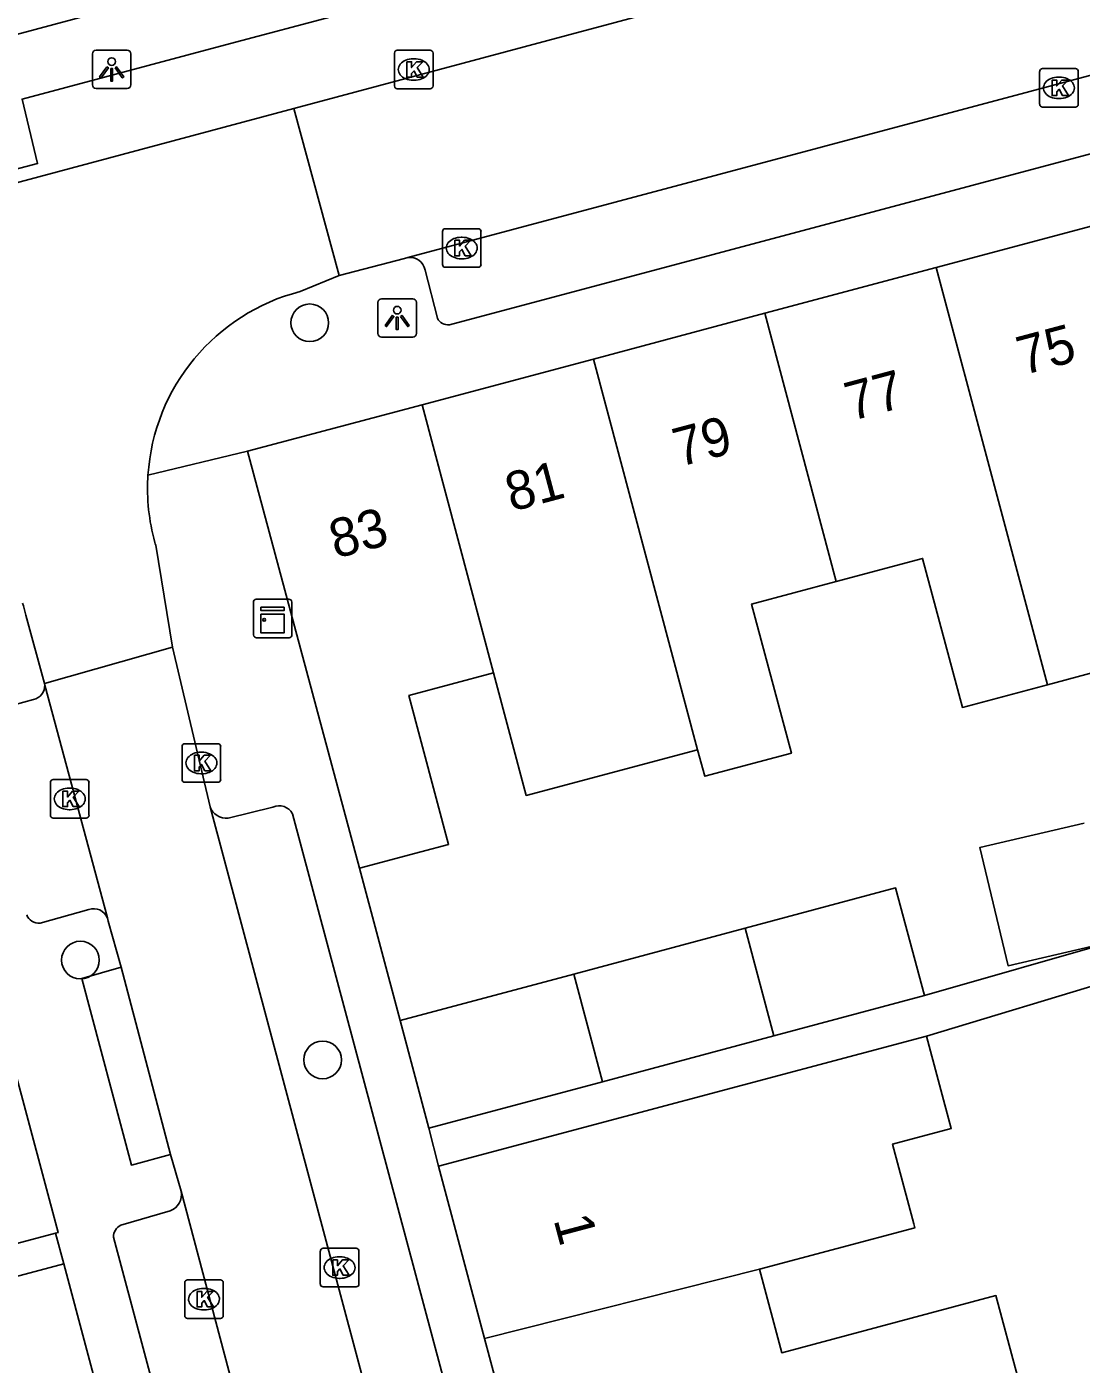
# Model space of a CAD drawing. Extents: x 162542 to 163144, y 380786 to 381511.
# Drawn here: x 162861.37 to 162888.72, y 381053.03 to 381087.73 of the extents above; entities that cross this region are included whole.
import ezdxf

# ---------------------------------------------------------------- set-up
doc = ezdxf.new("R2010")
doc.units = 0
for name, color, linetype in [('IMGEO_Boom', 7, 'Continuous'), ('IMGEO_Kast', 7, 'Continuous'), ('IMGEO_Kolk', 7, 'Continuous'), ('IMGEO_Lichtpunt', 7, 'Continuous'), ('IMGEO_Pand', 7, 'Continuous'), ('IMGEO_Pand_nummerreeks', 7, 'Continuous'), ('IMGEO_Rijbaan_lokaal_open', 7, 'Continuous'), ('IMGEO_Voetpad_open', 7, 'Continuous')]:
    doc.layers.add(name, color=color, linetype=linetype)

msp = doc.modelspace()

# ---------------------------------------------------------------- linework, layer by layer
at = {"layer": 'IMGEO_Boom'}
for centre in [(162868.714, 381080.048), (162862.766, 381063.515), (162869.048, 381060.925)]:
    msp.add_circle(centre, 0.489, dxfattribs=at)
at = {"layer": 'IMGEO_Kast'}
for p, q in [((162867.252, 381071.953), (162867.252, 381072.794)), ((162867.252, 381072.794), (162867.252, 381071.953)), ((162867.327, 381072.878), (162868.168, 381072.878)), ((162868.168, 381072.878), (162867.327, 381072.878)), ((162868.252, 381072.803), (162868.252, 381071.962)), ((162868.252, 381071.962), (162868.252, 381072.803)), ((162868.177, 381071.878), (162867.336, 381071.878)), ((162867.336, 381071.878), (162868.177, 381071.878))]:
    msp.add_line(p, q, dxfattribs=at)
for points in [[(162867.447, 381072.668), (162868.047, 381072.668), (162868.047, 381072.583), (162867.447, 381072.583), (162867.447, 381072.668)], [(162867.447, 381072.493), (162868.047, 381072.493), (162868.047, 381072.004), (162867.447, 381072.004), (162867.447, 381072.493)]]:
    msp.add_lwpolyline(points, dxfattribs=at)
msp.add_circle((162867.531, 381072.342), 0.0377, dxfattribs=at)
for centre, start, end in [((162867.33, 381072.8), 92.4484, 184.2845), ((162867.33, 381072.8), 92.4484, 184.2845), ((162868.174, 381072.8), 2.4484, 94.2845), ((162868.174, 381072.8), 2.4484, 94.2845), ((162867.33, 381071.956), 182.4484, 274.2845), ((162867.33, 381071.956), 182.4484, 274.2845), ((162868.174, 381071.956), 272.4484, 4.2845), ((162868.174, 381071.956), 272.4484, 4.2845)]:
    msp.add_arc(centre, 0.0779, start, end, dxfattribs=at)
at = {"layer": 'IMGEO_Kolk'}
for p, q in [((162870.91, 381086.193), (162870.91, 381087.045)), ((162870.985, 381087.119), (162871.837, 381087.119)), ((162871.911, 381087.045), (162871.911, 381086.193)), ((162871.398, 381086.899), (162871.423, 381086.899)), ((162887.719, 381086.643), (162888.571, 381086.643)), ((162871.421, 381086.339), (162871.396, 381086.339)), ((162887.644, 381085.717), (162887.644, 381086.569)), ((162888.132, 381086.423), (162888.157, 381086.423)), ((162888.645, 381086.569), (162888.645, 381085.717)), ((162871.837, 381086.119), (162870.985, 381086.119)), ((162888.571, 381085.643), (162887.719, 381085.643)), ((162888.155, 381085.863), (162888.13, 381085.863)), ((162872.229, 381082.488), (162873.081, 381082.488)), ((162872.154, 381081.562), (162872.154, 381082.414)), ((162872.642, 381082.268), (162872.667, 381082.268)), ((162873.155, 381082.414), (162873.155, 381081.562)), ((162873.081, 381081.488), (162872.229, 381081.488)), ((162872.665, 381081.708), (162872.64, 381081.708)), ((162865.402, 381068.203), (162865.402, 381069.055)), ((162865.477, 381069.129), (162866.329, 381069.129)), ((162865.89, 381068.909), (162865.915, 381068.909)), ((162866.403, 381069.055), (162866.403, 381068.203)), ((162862.062, 381068.197), (162862.914, 381068.197)), ((162865.913, 381068.349), (162865.888, 381068.349)), ((162861.987, 381067.271), (162861.987, 381068.123)), ((162862.475, 381067.977), (162862.5, 381067.977)), ((162862.988, 381068.123), (162862.988, 381067.271)), ((162866.329, 381068.129), (162865.477, 381068.129)), ((162862.914, 381067.197), (162862.062, 381067.197)), ((162862.498, 381067.417), (162862.473, 381067.417)), ((162868.988, 381055.112), (162868.988, 381055.964)), ((162869.063, 381056.038), (162869.915, 381056.038)), ((162869.476, 381055.818), (162869.501, 381055.818)), ((162869.989, 381055.964), (162869.989, 381055.112)), ((162865.47, 381054.293), (162865.47, 381055.145)), ((162865.545, 381055.219), (162866.397, 381055.219)), ((162866.471, 381055.145), (162866.471, 381054.293)), ((162869.915, 381055.038), (162869.063, 381055.038)), ((162869.499, 381055.258), (162869.474, 381055.258)), ((162865.958, 381054.999), (162865.983, 381054.999)), ((162865.981, 381054.439), (162865.956, 381054.439)), ((162866.397, 381054.219), (162865.545, 381054.219))]:
    msp.add_line(p, q, dxfattribs=at)
for points in [[(162870.91, 381086.193), (162870.91, 381087.045)], [(162870.985, 381087.119), (162871.837, 381087.119)], [(162871.911, 381087.045), (162871.911, 381086.193)], [(162871.231, 381086.819), (162871.354, 381086.819), (162871.354, 381086.668), (162871.484, 381086.819), (162871.648, 381086.819), (162871.502, 381086.668), (162871.655, 381086.419), (162871.503, 381086.419), (162871.418, 381086.583), (162871.354, 381086.516), (162871.354, 381086.419), (162871.231, 381086.419), (162871.231, 381086.819)], [(162887.719, 381086.643), (162888.571, 381086.643)], [(162887.644, 381085.717), (162887.644, 381086.569)], [(162887.965, 381086.343), (162888.088, 381086.343), (162888.088, 381086.192), (162888.218, 381086.343), (162888.382, 381086.343), (162888.236, 381086.192), (162888.389, 381085.943), (162888.237, 381085.943), (162888.152, 381086.107), (162888.088, 381086.04), (162888.088, 381085.943), (162887.965, 381085.943), (162887.965, 381086.343)], [(162888.645, 381086.569), (162888.645, 381085.717)], [(162871.837, 381086.119), (162870.985, 381086.119)], [(162888.571, 381085.643), (162887.719, 381085.643)], [(162872.229, 381082.488), (162873.081, 381082.488)], [(162872.154, 381081.562), (162872.154, 381082.414)], [(162872.475, 381082.188), (162872.598, 381082.188), (162872.598, 381082.037), (162872.728, 381082.188), (162872.892, 381082.188), (162872.746, 381082.037), (162872.899, 381081.788), (162872.747, 381081.788), (162872.662, 381081.952), (162872.598, 381081.885), (162872.598, 381081.788), (162872.475, 381081.788), (162872.475, 381082.188)], [(162873.155, 381082.414), (162873.155, 381081.562)], [(162873.081, 381081.488), (162872.229, 381081.488)], [(162865.402, 381068.203), (162865.402, 381069.055)], [(162865.477, 381069.129), (162866.329, 381069.129)], [(162866.403, 381069.055), (162866.403, 381068.203)], [(162865.723, 381068.829), (162865.846, 381068.829), (162865.846, 381068.678), (162865.976, 381068.829), (162866.14, 381068.829), (162865.994, 381068.678), (162866.147, 381068.429), (162865.995, 381068.429), (162865.91, 381068.593), (162865.846, 381068.526), (162865.846, 381068.429), (162865.723, 381068.429), (162865.723, 381068.829)], [(162862.062, 381068.197), (162862.914, 381068.197)], [(162861.987, 381067.271), (162861.987, 381068.123)], [(162862.308, 381067.897), (162862.431, 381067.897), (162862.431, 381067.746), (162862.561, 381067.897), (162862.725, 381067.897), (162862.579, 381067.746), (162862.732, 381067.497), (162862.58, 381067.497), (162862.495, 381067.661), (162862.431, 381067.594), (162862.431, 381067.497), (162862.308, 381067.497), (162862.308, 381067.897)], [(162862.988, 381068.123), (162862.988, 381067.271)], [(162866.329, 381068.129), (162865.477, 381068.129)], [(162862.914, 381067.197), (162862.062, 381067.197)], [(162868.988, 381055.112), (162868.988, 381055.964)], [(162869.063, 381056.038), (162869.915, 381056.038)], [(162869.309, 381055.738), (162869.432, 381055.738), (162869.432, 381055.587), (162869.562, 381055.738), (162869.726, 381055.738), (162869.58, 381055.587), (162869.733, 381055.338), (162869.581, 381055.338), (162869.496, 381055.502), (162869.432, 381055.435), (162869.432, 381055.338), (162869.309, 381055.338), (162869.309, 381055.738)], [(162869.989, 381055.964), (162869.989, 381055.112)], [(162865.47, 381054.293), (162865.47, 381055.145)], [(162865.545, 381055.219), (162866.397, 381055.219)], [(162866.471, 381055.145), (162866.471, 381054.293)], [(162869.915, 381055.038), (162869.063, 381055.038)], [(162865.791, 381054.919), (162865.914, 381054.919), (162865.914, 381054.768), (162866.044, 381054.919), (162866.208, 381054.919), (162866.062, 381054.768), (162866.215, 381054.519), (162866.063, 381054.519), (162865.978, 381054.683), (162865.914, 381054.616), (162865.914, 381054.519), (162865.791, 381054.519), (162865.791, 381054.919)], [(162866.397, 381054.219), (162865.545, 381054.219)]]:
    msp.add_lwpolyline(points, dxfattribs=at)
for centre, start, end in [((162870.987, 381087.043), 91.552, 178.448), ((162870.987, 381087.043), 91.552, 178.448), ((162871.835, 381087.043), 1.552, 88.448), ((162871.835, 381087.043), 1.552, 88.448), ((162887.721, 381086.567), 91.552, 178.448), ((162887.721, 381086.567), 91.552, 178.448), ((162888.569, 381086.567), 1.552, 88.448), ((162888.569, 381086.567), 1.552, 88.448), ((162870.987, 381086.195), 181.552, 268.448), ((162870.987, 381086.195), 181.552, 268.448), ((162871.835, 381086.195), 271.552, 358.448), ((162871.835, 381086.195), 271.552, 358.448), ((162887.721, 381085.719), 181.552, 268.448), ((162887.721, 381085.719), 181.552, 268.448), ((162888.569, 381085.719), 271.552, 358.448), ((162888.569, 381085.719), 271.552, 358.448), ((162872.231, 381082.412), 91.552, 178.448), ((162872.231, 381082.412), 91.552, 178.448), ((162873.079, 381082.412), 1.552, 88.448), ((162873.079, 381082.412), 1.552, 88.448), ((162872.231, 381081.564), 181.552, 268.448), ((162872.231, 381081.564), 181.552, 268.448), ((162873.079, 381081.564), 271.552, 358.448), ((162873.079, 381081.564), 271.552, 358.448), ((162865.479, 381069.053), 91.552, 178.448), ((162865.479, 381069.053), 91.552, 178.448), ((162866.327, 381069.053), 1.552, 88.448), ((162866.327, 381069.053), 1.552, 88.448), ((162862.064, 381068.121), 91.552, 178.448), ((162862.064, 381068.121), 91.552, 178.448), ((162862.912, 381068.121), 1.552, 88.448), ((162862.912, 381068.121), 1.552, 88.448), ((162865.479, 381068.205), 181.552, 268.448), ((162865.479, 381068.205), 181.552, 268.448), ((162866.327, 381068.205), 271.552, 358.448), ((162866.327, 381068.205), 271.552, 358.448), ((162862.064, 381067.273), 181.552, 268.448), ((162862.064, 381067.273), 181.552, 268.448), ((162862.912, 381067.273), 271.552, 358.448), ((162862.912, 381067.273), 271.552, 358.448), ((162869.065, 381055.962), 91.552, 178.448), ((162869.065, 381055.962), 91.552, 178.448), ((162869.913, 381055.962), 1.552, 88.448), ((162869.913, 381055.962), 1.552, 88.448), ((162865.547, 381055.143), 91.552, 178.448), ((162865.547, 381055.143), 91.552, 178.448), ((162866.395, 381055.143), 1.552, 88.448), ((162866.395, 381055.143), 1.552, 88.448), ((162869.065, 381055.114), 181.552, 268.448), ((162869.065, 381055.114), 181.552, 268.448), ((162869.913, 381055.114), 271.552, 358.448), ((162869.913, 381055.114), 271.552, 358.448), ((162865.547, 381054.295), 181.552, 268.448), ((162865.547, 381054.295), 181.552, 268.448), ((162866.395, 381054.295), 271.552, 358.448), ((162866.395, 381054.295), 271.552, 358.448)]:
    msp.add_arc(centre, 0.0765, start, end, dxfattribs=at)
for centre, major_axis, ratio, start_param, end_param in [((162871.397, 381086.619), (-0.387, 0.002), 0.722429, 4.712389, 7.853982), ((162871.422, 381086.619), (-0.39, 0.002), 0.717154, 1.570796, 4.712389), ((162888.131, 381086.143), (-0.387, 0.002), 0.722429, 4.712389, 7.853982), ((162888.156, 381086.143), (-0.39, 0.002), 0.717154, 1.570796, 4.712389), ((162872.641, 381081.988), (-0.387, 0.002), 0.722429, 4.712389, 7.853982), ((162872.666, 381081.988), (-0.39, 0.002), 0.717154, 1.570796, 4.712389), ((162865.889, 381068.629), (-0.387, 0.002), 0.722429, 4.712389, 7.853982), ((162865.914, 381068.629), (-0.39, 0.002), 0.717154, 1.570796, 4.712389), ((162862.474, 381067.697), (-0.387, 0.002), 0.722429, 4.712389, 7.853982), ((162862.499, 381067.697), (-0.39, 0.002), 0.717154, 1.570796, 4.712389), ((162869.475, 381055.538), (-0.387, 0.002), 0.722429, 4.712389, 7.853982), ((162869.5, 381055.538), (-0.39, 0.002), 0.717154, 1.570796, 4.712389), ((162865.957, 381054.719), (-0.387, 0.002), 0.722429, 4.712389, 7.853982), ((162865.982, 381054.719), (-0.39, 0.002), 0.717154, 1.570796, 4.712389)]:
    msp.add_ellipse(centre, major_axis=major_axis, ratio=ratio, start_param=start_param, end_param=end_param, dxfattribs=at)
at = {"layer": 'IMGEO_Lichtpunt'}
for p, q in [((162863.077, 381087.027), (162863.077, 381086.22)), ((162863.077, 381087.027), (162863.077, 381086.22)), ((162863.979, 381087.122), (162863.171, 381087.122)), ((162863.979, 381087.122), (162863.171, 381087.122)), ((162864.073, 381086.22), (162864.073, 381087.027)), ((162864.073, 381086.22), (162864.073, 381087.027)), ((162863.171, 381086.126), (162863.979, 381086.126)), ((162863.171, 381086.126), (162863.979, 381086.126)), ((162870.483, 381080.578), (162870.483, 381079.771)), ((162870.483, 381080.578), (162870.483, 381079.771)), ((162871.385, 381080.673), (162870.577, 381080.673)), ((162871.385, 381080.673), (162870.577, 381080.673)), ((162871.479, 381079.771), (162871.479, 381080.578)), ((162871.479, 381079.771), (162871.479, 381080.578)), ((162870.577, 381079.677), (162871.385, 381079.677)), ((162870.577, 381079.677), (162871.385, 381079.677))]:
    msp.add_line(p, q, dxfattribs=at)
for points in [[(162863.451, 381086.691), (162863.49, 381086.663), (162863.302, 381086.401), (162863.264, 381086.428), (162863.451, 381086.691)], [(162863.553, 381086.643), (162863.6, 381086.643), (162863.6, 381086.321), (162863.553, 381086.321), (162863.553, 381086.643)], [(162863.663, 381086.663), (162863.701, 381086.69), (162863.888, 381086.428), (162863.849, 381086.4), (162863.663, 381086.663)], [(162870.857, 381080.242), (162870.896, 381080.214), (162870.708, 381079.952), (162870.67, 381079.979), (162870.857, 381080.242)], [(162870.959, 381080.194), (162871.006, 381080.194), (162871.006, 381079.872), (162870.959, 381079.872), (162870.959, 381080.194)], [(162871.069, 381080.214), (162871.107, 381080.241), (162871.294, 381079.979), (162871.255, 381079.951), (162871.069, 381080.214)]]:
    msp.add_lwpolyline(points, dxfattribs=at)
for centre in [(162863.576, 381086.825), (162870.982, 381080.376)]:
    msp.add_circle(centre, 0.0994, dxfattribs=at)
for centre, start, end in [((162863.171, 381087.027), 90, 180), ((162863.171, 381087.027), 90, 180), ((162863.979, 381087.027), 0, 90), ((162863.979, 381087.027), 0, 90), ((162863.171, 381086.22), 180, 270), ((162863.171, 381086.22), 180, 270), ((162863.979, 381086.22), 270, 0), ((162863.979, 381086.22), 270, 360), ((162870.577, 381080.578), 90, 180), ((162870.577, 381080.578), 90, 180), ((162871.385, 381080.578), 0, 90), ((162871.385, 381080.578), 0, 90), ((162870.577, 381079.771), 180, 270), ((162870.577, 381079.771), 180, 270), ((162871.385, 381079.771), 270, 0), ((162871.385, 381079.771), 270, 360)]:
    msp.add_arc(centre, 0.0946, start, end, dxfattribs=at)
at = {"layer": 'IMGEO_Pand'}
for points in [[(162863.043, 381088.048), (162858.678, 381086.882)], [(162884.963, 381081.48), (162889.408, 381082.666)], [(162880.519, 381080.294), (162884.963, 381081.48)], [(162887.844, 381070.658), (162884.963, 381081.48)], [(162880.519, 381080.294), (162876.074, 381079.108)], [(162882.37, 381073.337), (162880.519, 381080.294)], [(162876.074, 381079.108), (162871.63, 381077.922)], [(162878.773, 381068.973), (162876.074, 381079.108)], [(162871.63, 381077.922), (162867.103, 381076.714)], [(162871.63, 381077.922), (162873.482, 381070.965)], [(162867.103, 381076.714), (162870, 381065.898)], [(162887.844, 381070.658), (162885.639, 381070.069), (162884.608, 381073.934), (162882.37, 381073.337)], [(162882.37, 381073.337), (162880.173, 381072.75), (162881.204, 381068.885), (162878.956, 381068.285), (162878.773, 381068.973)], [(162891.896, 381073.323), (162892.29, 381071.843), (162890.064, 381071.25), (162887.844, 381070.658)], [(162873.482, 381070.965), (162871.284, 381070.379), (162872.315, 381066.514), (162871.597, 381066.323), (162870, 381065.898)], [(162878.773, 381068.973), (162874.33, 381067.787), (162873.482, 381070.965)], [(162889.611, 381064.019), (162886.824, 381063.368), (162886.09, 381066.433), (162888.8, 381067.066)], [(162880.006, 381064.343), (162883.907, 381065.388), (162884.654, 381062.601)], [(162875.562, 381063.153), (162880.006, 381064.343)], [(162880.006, 381064.343), (162880.748, 381061.554)], [(162871.058, 381061.946), (162875.562, 381063.153)], [(162876.306, 381060.358), (162875.562, 381063.153)], [(162884.654, 381062.601), (162880.748, 381061.554)], [(162862.122, 381056.428), (162862.19, 381056.446), (162860.655, 381062.149)], [(162871.058, 381061.946), (162871.805, 381059.159)], [(162872.056, 381058.167), (162876.887, 381059.456), (162882.987, 381061.084), (162884.713, 381061.545)], [(162880.748, 381061.554), (162876.306, 381060.358)], [(162884.713, 381061.545), (162885.353, 381059.148), (162883.828, 381058.741), (162884.381, 381056.669), (162884.407, 381056.572), (162880.376, 381055.497)], [(162876.306, 381060.358), (162871.805, 381059.159)], [(162872.056, 381058.167), (162873.249, 381053.695)], [(162857.386, 381055.171), (162862.122, 381056.428)], [(162862.332, 381055.632), (162857.502, 381054.343), (162851.459, 381052.73), (162849.79, 381052.284)], [(162862.332, 381055.632), (162863.526, 381051.157)], [(162880.376, 381055.497), (162873.249, 381053.695)], [(162880.376, 381055.497), (162880.954, 381053.33), (162884.793, 381054.354), (162886.511, 381054.812), (162887.069, 381052.723)], [(162873.249, 381053.695), (162874.41, 381049.342)]]:
    msp.add_lwpolyline(points, dxfattribs=at)
at = {"layer": 'IMGEO_Rijbaan_lokaal_open'}
for points in [[(162905.759, 381095.626), (162875.371, 381087.503), (162868.302, 381085.609)], [(162871.254, 381081.738), (162906.341, 381091.119)], [(162868.302, 381085.609), (162851.581, 381081.128)], [(162868.302, 381085.609), (162869.48, 381081.274)], [(162869.48, 381081.274), (162871.174, 381081.717), (162871.254, 381081.738)], [(162868.468, 381080.86), (162869.48, 381081.274)], [(162864.518, 381075.411), (162864.507, 381075.741)], [(162865.157, 381071.634), (162864.718, 381074.276), (162864.708, 381074.311), (162864.698, 381074.345), (162864.669, 381074.457), (162864.642, 381074.569)], [(162861.83, 381070.69), (162861.348, 381072.461), (162861.286, 381072.703), (162861.266, 381072.777)], [(162865.157, 381071.634), (162861.83, 381070.69)], [(162866.129, 381067.494), (162865.157, 381071.634)], [(162861.841, 381070.65), (162861.83, 381070.69)], [(162863.464, 381064.612), (162861.841, 381070.65)], [(162874.883, 381034.536), (162874.762, 381035.155), (162874.485, 381036.215), (162866.129, 381067.494)], [(162863.824, 381063.336), (162863.489, 381064.521), (162863.464, 381064.612)], [(162865.102, 381058.472), (162863.824, 381063.336)], [(162865.379, 381057.517), (162865.102, 381058.472)], [(162865.379, 381057.517), (162871.637, 381033.921)]]:
    msp.add_lwpolyline(points, dxfattribs=at)
for centre, radius, start, end in [((162869.779, 381075.754), 5.272, 104.4005, 176.3083), ((162870.712, 381075.723), 6.206, 176.5841, 179.8361), ((162869.791, 381075.757), 5.285, 183.759, 192.9963)]:
    msp.add_arc(centre, radius, start, end, dxfattribs=at)
at = {"layer": 'IMGEO_Voetpad_open'}
for points in [[(162829.44, 381077.293), (162857.097, 381084.74), (162857.529, 381083.089), (162861.656, 381084.179), (162861.251, 381085.851), (162866.655, 381087.296), (162874.876, 381089.481), (162907.148, 381098.095), (162922.391, 381102.163), (162922.875, 381100.201)], [(162872.337, 381079.995), (162906.267, 381089.06)], [(162871.706, 381081.417), (162872.023, 381080.169)], [(162864.518, 381076.093), (162867.103, 381076.714)], [(162860.287, 381069.926), (162861.55, 381070.276)], [(162867.759, 381067.479), (162866.598, 381067.197)], [(162903.319, 380932.863), (162892.108, 380974.822), (162879.625, 381021.207), (162879.415, 381022.016), (162879.319, 381022.406), (162879.144, 381023.334), (162876.936, 381034.701), (162876.741, 381035.545), (162876.464, 381036.645), (162868.265, 381067.311)], [(162870, 381065.898), (162871.058, 381061.946)], [(162862.988, 381064.828), (162861.719, 381064.475)], [(162884.654, 381062.601), (162889.611, 381064.019)], [(162865.102, 381058.472), (162864.088, 381058.196), (162862.804, 381063.04), (162863.824, 381063.336)], [(162884.713, 381061.545), (162889.626, 381063.033)], [(162871.805, 381059.159), (162872.056, 381058.167)], [(162863.812, 381056.641), (162865.093, 381057.007)], [(162862.122, 381056.428), (162862.332, 381055.632)], [(162902.951, 380908.79), (162898.843, 380924.15), (162898.786, 380924.4), (162898.683, 380924.706), (162897.228, 380928.095), (162896.835, 380929.036), (162896.579, 380929.758), (162896.332, 380930.722), (162882.251, 380983.223), (162872.201, 381021.07), (162869.619, 381033.902), (162863.623, 381056.326)]]:
    msp.add_lwpolyline(points, dxfattribs=at)
for centre, radius, start, end in [((162871.316, 381081.347), 0.396, 10.1827, 99.0543), ((162872.306, 381080.309), 0.315, 206.2968, 275.718), ((162861.466, 381070.642), 0.375, 282.958, 1.2708), ((162867.926, 381067.136), 0.382, 27.335, 115.931), ((162866.548, 381067.637), 0.442, 198.7934, 276.5175), ((162863.112, 381064.47), 0.379, 22.0235, 109.1611), ((162861.684, 381064.803), 0.33, 199.8669, 276.0328), ((162864.925, 381057.436), 0.461, 291.3324, 10.1015), ((162863.981, 381056.326), 0.358, 118.1394, 179.9331)]:
    msp.add_arc(centre, radius, start, end, dxfattribs=at)

# ---------------------------------------------------------------- texts
at = {"layer": 'IMGEO_Pand_nummerreeks'}
for s, rotation, p in [('75', 14.9427, (162887.213, 381078.685)), ('77', 14.9406, (162882.754, 381077.496)), ('79', 14.9427, (162878.296, 381076.305)), ('81', 14.9427, (162873.947, 381075.145)), ('83', 14.9427, (162869.379, 381073.926)), ('1', 284.9349, (162875.033, 381056.783))]:
    msp.add_text(s, height=1, rotation=rotation, dxfattribs=at).set_placement(p)

doc.saveas('drawing.dxf')
